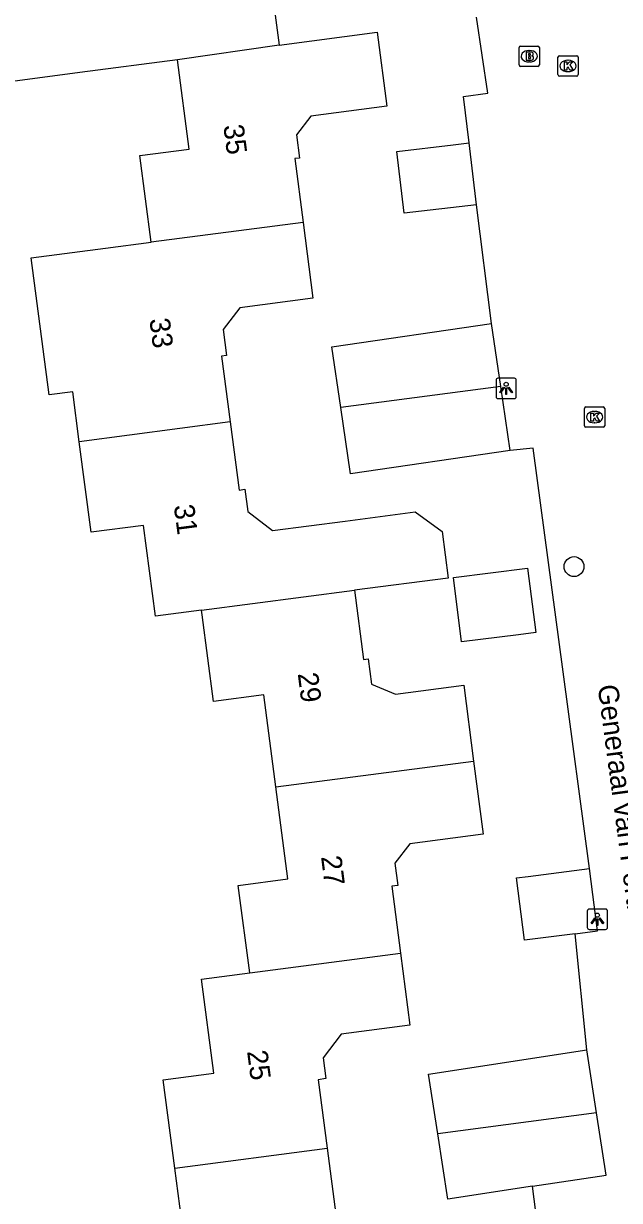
# Model space of a CAD drawing. Extents: x 161084 to 161928, y 385355 to 386522.
# Drawn here: x 161191.7 to 161221, y 385920.4 to 385978.2 of the extents above; entities that cross this region are included whole.
import ezdxf

# ---------------------------------------------------------------- set-up
doc = ezdxf.new("R2010")
doc.units = 0
for name, color, linetype in [('IMGEO_Boom', 7, 'Continuous'), ('IMGEO_Brandkraan', 7, 'Continuous'), ('IMGEO_Kolk', 7, 'Continuous'), ('IMGEO_Lichtpunt', 7, 'Continuous'), ('IMGEO_Openbare_ruimte_label', 7, 'Continuous'), ('IMGEO_Pand', 7, 'Continuous'), ('IMGEO_Pand_nummerreeks', 7, 'Continuous'), ('IMGEO_Rijbaan_lokaal_open', 7, 'Continuous')]:
    doc.layers.add(name, color=color, linetype=linetype)

msp = doc.modelspace()

# ---------------------------------------------------------------- linework, layer by layer
at = {"layer": 'IMGEO_Boom'}
msp.add_circle((161218.765, 385951.53), 0.489, dxfattribs=at)
at = {"layer": 'IMGEO_Brandkraan'}
for p, q in [((161216.061, 385976.201), (161216.061, 385977.053)), ((161216.136, 385977.127), (161216.988, 385977.127)), ((161217.062, 385977.053), (161217.062, 385976.201)), ((161216.549, 385976.907), (161216.574, 385976.907)), ((161216.988, 385976.127), (161216.136, 385976.127)), ((161216.572, 385976.347), (161216.547, 385976.347))]:
    msp.add_line(p, q, dxfattribs=at)
for points in [[(161216.061, 385976.201), (161216.061, 385977.053)], [(161216.136, 385977.127), (161216.988, 385977.127)], [(161217.062, 385977.053), (161217.062, 385976.201)], [(161216.409, 385976.827), (161216.409, 385976.427), (161216.622, 385976.427)], [(161216.64, 385976.827), (161216.409, 385976.827)], [(161216.588, 385976.746), (161216.534, 385976.746), (161216.534, 385976.67)], [(161216.534, 385976.67), (161216.587, 385976.67)], [(161216.596, 385976.594), (161216.534, 385976.594), (161216.534, 385976.513)], [(161216.534, 385976.513), (161216.596, 385976.513)], [(161216.988, 385976.127), (161216.136, 385976.127)]]:
    msp.add_lwpolyline(points, dxfattribs=at)
for centre, radius, start, end in [((161216.138, 385977.051), 0.0765, 91.55205, 178.44795), ((161216.138, 385977.051), 0.0765, 91.55205, 178.44795), ((161216.986, 385977.051), 0.0765, 1.55205, 88.44795), ((161216.986, 385977.051), 0.0765, 1.55205, 88.44795), ((161216.589, 385976.708), 0.0379, 267.82845, 90.93552), ((161216.597, 385976.553), 0.0404, 269.87594, 90.50774), ((161216.628, 385976.678), 0.251, 268.66757, 293.53466), ((161216.644, 385976.682), 0.145, 59.4692, 91.53667), ((161216.669, 385976.729), 0.0922, 285.51372, 58.15012), ((161216.674, 385976.537), 0.105, 301.31148, 78.98903), ((161216.138, 385976.203), 0.0765, 181.55205, 268.44795), ((161216.138, 385976.203), 0.0765, 181.55205, 268.44795), ((161216.986, 385976.203), 0.0765, 271.55205, 358.44795), ((161216.986, 385976.203), 0.0765, 271.55205, 358.44795)]:
    msp.add_arc(centre, radius, start, end, dxfattribs=at)
for centre, major_axis, ratio, start_param, end_param in [((161216.548, 385976.627), (-0.387, 0.002), 0.722429, 4.712389, 7.853982), ((161216.573, 385976.627), (-0.39, 0.002), 0.717154, 1.570796, 4.712389)]:
    msp.add_ellipse(centre, major_axis=major_axis, ratio=ratio, start_param=start_param, end_param=end_param, dxfattribs=at)
at = {"layer": 'IMGEO_Kolk'}
for p, q in [((161217.97, 385975.72), (161217.97, 385976.572)), ((161218.045, 385976.646), (161218.897, 385976.646)), ((161218.971, 385976.572), (161218.971, 385975.72)), ((161218.481, 385975.866), (161218.456, 385975.866)), ((161218.458, 385976.426), (161218.483, 385976.426)), ((161218.897, 385975.646), (161218.045, 385975.646)), ((161219.273, 385958.454), (161219.273, 385959.306)), ((161219.348, 385959.38), (161220.2, 385959.38)), ((161219.761, 385959.16), (161219.786, 385959.16)), ((161220.274, 385959.306), (161220.274, 385958.454)), ((161219.784, 385958.6), (161219.759, 385958.6)), ((161220.2, 385958.38), (161219.348, 385958.38))]:
    msp.add_line(p, q, dxfattribs=at)
for points in [[(161217.97, 385975.72), (161217.97, 385976.572)], [(161218.045, 385976.646), (161218.897, 385976.646)], [(161218.971, 385976.572), (161218.971, 385975.72)], [(161218.291, 385976.346), (161218.414, 385976.346), (161218.414, 385976.195), (161218.544, 385976.346), (161218.708, 385976.346), (161218.562, 385976.195), (161218.715, 385975.946), (161218.563, 385975.946), (161218.478, 385976.11), (161218.414, 385976.043), (161218.414, 385975.946), (161218.291, 385975.946), (161218.291, 385976.346)], [(161218.897, 385975.646), (161218.045, 385975.646)], [(161219.273, 385958.454), (161219.273, 385959.306)], [(161219.348, 385959.38), (161220.2, 385959.38)], [(161220.274, 385959.306), (161220.274, 385958.454)], [(161219.594, 385959.08), (161219.717, 385959.08), (161219.717, 385958.929), (161219.847, 385959.08), (161220.011, 385959.08), (161219.865, 385958.929), (161220.018, 385958.68), (161219.866, 385958.68), (161219.781, 385958.844), (161219.717, 385958.777), (161219.717, 385958.68), (161219.594, 385958.68), (161219.594, 385959.08)], [(161220.2, 385958.38), (161219.348, 385958.38)]]:
    msp.add_lwpolyline(points, dxfattribs=at)
for centre, start, end in [((161218.047, 385976.57), 91.55205, 178.44795), ((161218.047, 385976.57), 91.55205, 178.44795), ((161218.895, 385976.57), 1.55205, 88.44795), ((161218.895, 385976.57), 1.55205, 88.44795), ((161218.047, 385975.722), 181.55205, 268.44795), ((161218.047, 385975.722), 181.55205, 268.44795), ((161218.895, 385975.722), 271.55205, 358.44795), ((161218.895, 385975.722), 271.55205, 358.44795), ((161219.35, 385959.304), 91.55205, 178.44795), ((161219.35, 385959.304), 91.55205, 178.44795), ((161220.198, 385959.304), 1.55205, 88.44795), ((161220.198, 385959.304), 1.55205, 88.44795), ((161219.35, 385958.456), 181.55205, 268.44795), ((161219.35, 385958.456), 181.55205, 268.44795), ((161220.198, 385958.456), 271.55205, 358.44795), ((161220.198, 385958.456), 271.55205, 358.44795)]:
    msp.add_arc(centre, 0.0765, start, end, dxfattribs=at)
for centre, major_axis, ratio, start_param, end_param in [((161218.457, 385976.146), (-0.387, 0.002), 0.722429, 4.712389, 7.853982), ((161218.482, 385976.146), (-0.39, 0.002), 0.717154, 1.570796, 4.712389), ((161219.76, 385958.88), (-0.387, 0.002), 0.722429, 4.712389, 7.853982), ((161219.785, 385958.88), (-0.39, 0.002), 0.717154, 1.570796, 4.712389)]:
    msp.add_ellipse(centre, major_axis=major_axis, ratio=ratio, start_param=start_param, end_param=end_param, dxfattribs=at)
at = {"layer": 'IMGEO_Lichtpunt'}
for p, q in [((161214.929, 385960.697), (161214.929, 385959.89)), ((161214.929, 385960.697), (161214.929, 385959.89)), ((161215.831, 385960.792), (161215.023, 385960.792)), ((161215.831, 385960.792), (161215.023, 385960.792)), ((161215.925, 385959.89), (161215.925, 385960.697)), ((161215.925, 385959.89), (161215.925, 385960.697)), ((161215.023, 385959.796), (161215.831, 385959.796)), ((161215.023, 385959.796), (161215.831, 385959.796)), ((161219.414, 385934.594), (161219.414, 385933.787)), ((161219.414, 385934.594), (161219.414, 385933.787)), ((161220.316, 385934.689), (161219.508, 385934.689)), ((161220.316, 385934.689), (161219.508, 385934.689)), ((161220.41, 385933.787), (161220.41, 385934.594)), ((161220.41, 385933.787), (161220.41, 385934.594)), ((161219.508, 385933.693), (161220.316, 385933.693)), ((161219.508, 385933.693), (161220.316, 385933.693))]:
    msp.add_line(p, q, dxfattribs=at)
for points in [[(161215.303, 385960.361), (161215.342, 385960.333), (161215.154, 385960.071), (161215.116, 385960.098), (161215.303, 385960.361)], [(161215.405, 385960.313), (161215.452, 385960.313), (161215.452, 385959.991), (161215.405, 385959.991), (161215.405, 385960.313)], [(161215.515, 385960.333), (161215.553, 385960.36), (161215.74, 385960.098), (161215.701, 385960.07), (161215.515, 385960.333)], [(161219.788, 385934.258), (161219.827, 385934.23), (161219.639, 385933.968), (161219.601, 385933.995), (161219.788, 385934.258)], [(161219.89, 385934.21), (161219.937, 385934.21), (161219.937, 385933.888), (161219.89, 385933.888), (161219.89, 385934.21)], [(161220, 385934.23), (161220.038, 385934.257), (161220.225, 385933.995), (161220.186, 385933.967), (161220, 385934.23)]]:
    msp.add_lwpolyline(points, dxfattribs=at)
for centre in [(161215.428, 385960.495), (161219.913, 385934.392)]:
    msp.add_circle(centre, 0.0994, dxfattribs=at)
for centre, start, end in [((161215.023, 385960.697), 90, 180), ((161215.023, 385960.697), 90, 180), ((161215.831, 385960.697), 0, 90), ((161215.831, 385960.697), 0, 90), ((161215.023, 385959.89), 180, 270), ((161215.023, 385959.89), 180, 270), ((161215.831, 385959.89), 270, 0), ((161215.831, 385959.89), 270, 360), ((161219.508, 385934.594), 90, 180), ((161219.508, 385934.594), 90, 180), ((161220.316, 385934.594), 0, 90), ((161220.316, 385934.594), 0, 90), ((161219.508, 385933.787), 180, 270), ((161219.508, 385933.787), 180, 270), ((161220.316, 385933.787), 270, 0), ((161220.316, 385933.787), 270, 360)]:
    msp.add_arc(centre, 0.0946, start, end, dxfattribs=at)
at = {"layer": 'IMGEO_Pand'}
for points in [[(161199.266, 385976.451), (161194.477, 385975.824), (161190.921, 385975.358), (161190.305, 385980.063), (161191.417, 385980.209), (161190.846, 385984.565), (161198.335, 385985.545), (161198.775, 385982.189), (161199.031, 385982.223), (161199.194, 385980.979), (161200.402, 385980.05), (161203.831, 385980.499), (161204.266, 385977.177)], [(161204.266, 385977.177), (161209.08, 385977.807), (161209.557, 385974.164), (161205.823, 385973.675), (161205.119, 385972.759), (161205.269, 385971.619), (161205.039, 385971.603), (161205.448, 385968.449)], [(161204.266, 385977.177), (161199.266, 385976.451)], [(161197.985, 385967.483), (161197.427, 385971.741), (161199.842, 385972.057), (161199.266, 385976.451)], [(161213.964, 385969.326), (161210.413, 385968.905), (161210.053, 385971.947), (161212.828, 385972.276), (161213.603, 385972.368)], [(161213.964, 385969.326), (161213.603, 385972.368)], [(161205.448, 385968.449), (161197.985, 385967.483)], [(161205.448, 385968.449), (161205.93, 385964.728), (161202.342, 385964.258), (161201.514, 385963.181), (161201.681, 385961.903), (161201.434, 385961.871), (161201.857, 385958.642)], [(161194.442, 385957.672), (161194.121, 385960.128), (161192.956, 385959.975), (161192.075, 385966.709), (161195.739, 385967.189), (161197.985, 385967.483)], [(161207.293, 385959.353), (161206.855, 385962.331), (161214.708, 385963.486)], [(161215.164, 385960.383), (161214.708, 385963.486)], [(161215.164, 385960.383), (161207.293, 385959.353)], [(161215.625, 385957.247), (161215.164, 385960.383)], [(161215.625, 385957.247), (161207.772, 385956.092), (161207.293, 385959.353)], [(161201.857, 385958.642), (161194.442, 385957.672)], [(161201.857, 385958.642), (161202.296, 385955.293), (161202.577, 385955.33), (161202.721, 385954.236), (161203.935, 385953.303), (161207.52, 385953.772), (161210.956, 385954.221), (161212.28, 385953.257), (161212.569, 385950.965), (161207.966, 385950.364)], [(161200.451, 385949.383), (161198.184, 385949.087), (161197.598, 385953.557), (161195.025, 385953.221), (161194.442, 385957.672)], [(161216.483, 385951.458), (161216.883, 385948.287), (161216.041, 385948.181), (161213.234, 385947.827), (161212.834, 385950.998), (161216.483, 385951.458)], [(161200.451, 385949.383), (161207.966, 385950.364)], [(161207.966, 385950.364), (161208.412, 385946.959), (161208.643, 385946.989), (161208.805, 385945.749), (161209.995, 385945.255), (161213.34, 385945.693), (161213.828, 385941.968)], [(161204.108, 385940.695), (161203.515, 385945.218), (161201.039, 385944.894), (161200.481, 385949.154), (161200.451, 385949.383)], [(161204.108, 385940.695), (161213.828, 385941.968)], [(161213.828, 385941.968), (161214.298, 385938.379), (161210.685, 385937.906), (161209.953, 385936.954), (161210.097, 385935.856), (161209.805, 385935.818), (161210.235, 385932.528)], [(161202.822, 385931.557), (161202.26, 385935.853), (161204.7, 385936.172), (161204.108, 385940.695)], [(161218.827, 385933.479), (161216.329, 385933.155), (161215.932, 385936.226), (161216.502, 385936.3), (161219.521, 385936.691)], [(161218.827, 385933.479), (161219.918, 385933.62), (161219.521, 385936.691)], [(161202.822, 385931.557), (161210.235, 385932.528)], [(161210.235, 385932.528), (161210.699, 385928.984), (161207.318, 385928.541), (161206.427, 385927.381), (161206.561, 385926.353), (161206.18, 385926.303), (161206.622, 385922.928)], [(161199.143, 385921.945), (161198.572, 385926.302), (161201.051, 385926.627), (161200.446, 385931.246), (161202.822, 385931.557)], [(161212.063, 385923.643), (161211.614, 385926.575), (161219.398, 385927.766)], [(161219.872, 385924.67), (161219.398, 385927.766)], [(161219.872, 385924.67), (161212.063, 385923.643)], [(161216.73, 385921.061), (161220.34, 385921.614), (161219.872, 385924.67)], [(161216.73, 385921.061), (161212.556, 385920.422), (161212.063, 385923.643)], [(161199.143, 385921.945), (161206.622, 385922.928)], [(161206.622, 385922.928), (161207.049, 385919.666), (161207.355, 385919.706), (161207.525, 385918.412), (161208.549, 385917.625), (161212.075, 385918.086), (161212.527, 385914.637)], [(161202.737, 385913.352), (161202.14, 385917.907), (161199.713, 385917.59), (161199.143, 385921.945)]]:
    msp.add_lwpolyline(points, dxfattribs=at)
at = {"layer": 'IMGEO_Rijbaan_lokaal_open'}
for points in [[(161213.603, 385972.368), (161213.336, 385974.649), (161214.527, 385974.809), (161213.964, 385978.546)], [(161214.708, 385963.486), (161213.964, 385969.326)], [(161219.521, 385936.691), (161218.228, 385946.348), (161216.754, 385957.349), (161215.625, 385957.247)], [(161219.398, 385927.766), (161218.827, 385933.479)], [(161218.236, 385909.289), (161216.73, 385921.061)]]:
    msp.add_lwpolyline(points, dxfattribs=at)

# ---------------------------------------------------------------- texts
at = {"layer": 'IMGEO_Openbare_ruimte_label'}
msp.add_text('Generaal van Portlandlaan', height=1, rotation=277.58707, dxfattribs=at).set_placement((161219.921, 385945.668))
at = {"layer": 'IMGEO_Pand_nummerreeks'}
for s, rotation, p in [('35', 277.38593, (161201.523, 385973.214)), ('33', 277.46566, (161197.887, 385963.694)), ('31', 277.46543, (161199.088, 385954.528)), ('29', 277.25344, (161205.18, 385946.269)), ('27', 277.25344, (161206.325, 385937.267)), ('25', 277.4597, (161202.689, 385927.697))]:
    msp.add_text(s, height=1, rotation=rotation, dxfattribs=at).set_placement(p)

doc.saveas('drawing.dxf')
